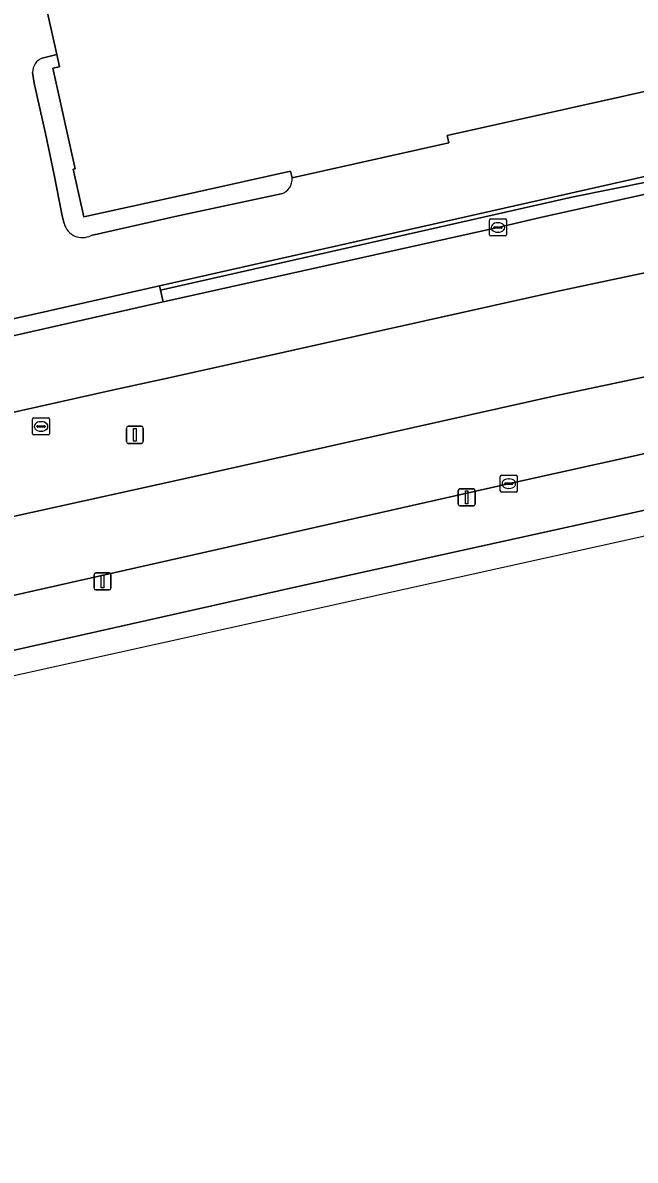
# Model space of a CAD drawing. Extents: x 160806 to 161707, y 383696 to 384148.
# Drawn here: x 161598.3 to 161634.3, y 383820.6 to 383887.5 of the extents above; entities that cross this region are included whole.
import ezdxf

# ---------------------------------------------------------------- set-up
doc = ezdxf.new("R2010")
doc.units = 0
for name, color, linetype in [('IMGEO_Grasland_overig', 7, 'Continuous'), ('IMGEO_Groenvoorziening', 7, 'Continuous'), ('IMGEO_Hek', 7, 'Continuous'), ('IMGEO_Kolk', 7, 'Continuous'), ('IMGEO_Lichtmast', 7, 'Continuous'), ('IMGEO_Pand', 7, 'Continuous'), ('IMGEO_Parkeervlak_open', 7, 'Continuous'), ('IMGEO_Rijbaan_lokaal_open', 7, 'Continuous'), ('IMGEO_Rioolput', 7, 'Continuous'), ('IMGEO_Spoorbaan_halfverhard', 7, 'Continuous'), ('IMGEO_Voetpad_open', 7, 'Continuous')]:
    doc.layers.add(name, color=color, linetype=linetype)

msp = doc.modelspace()

# ---------------------------------------------------------------- linework, layer by layer
at = {"layer": 'IMGEO_Grasland_overig'}
msp.add_lwpolyline([(161630.532, 383877.228), (161635.195, 383878.161), (161675.596, 383887.152), (161680.158, 383888.167), (161679.423, 383891.492), (161674.766, 383890.452), (161675.408, 383887.573), (161606.306, 383872.021), (161606.363, 383871.769)], close=True, dxfattribs=at)
at = {"layer": 'IMGEO_Groenvoorziening'}
for points in [[(161675.596, 383887.152), (161635.195, 383878.161), (161630.532, 383877.228), (161606.363, 383871.769), (161606.519, 383871.073), (161626.185, 383875.445), (161628.76, 383876.043), (161651.274, 383881.048), (161651.168, 383881.526), (161665.845, 383884.775), (161665.96, 383884.257), (161675.376, 383886.281)], [(161521.635, 383833.723), (161580.201, 383846.689), (161582.51, 383847.687), (161585.012, 383847.75), (161614.342, 383854.325), (161641.301, 383860.274), (161651.06, 383862.411), (161662.497, 383864.892), (161670.593, 383866.669), (161682.93, 383869.376), (161687.731, 383870.454), (161692.46, 383871.911), (161696.167, 383872.737), (161692.17, 383874.476), (161678.693, 383871.571), (161647.839, 383865.039), (161626.972, 383860.422), (161609.694, 383856.527), (161595.494, 383853.326)]]:
    msp.add_lwpolyline(points, dxfattribs=at)
at = {"layer": 'IMGEO_Hek'}
for points in [[(161679.423, 383891.492), (161674.766, 383890.452), (161675.408, 383887.573), (161592.484, 383868.91)], [(161468.352, 383821.972), (161470.021, 383822.345), (161472.634, 383822.879), (161475.023, 383823.371), (161479.934, 383824.467), (161509.272, 383830.942), (161514.217, 383832.035), (161521.635, 383833.723), (161580.201, 383846.689), (161582.51, 383847.687), (161585.012, 383847.75), (161614.342, 383854.325), (161641.301, 383860.274), (161651.06, 383862.411), (161662.497, 383864.892), (161670.593, 383866.669), (161682.93, 383869.376), (161687.731, 383870.454), (161692.46, 383871.911), (161696.167, 383872.737)]]:
    msp.add_lwpolyline(points, dxfattribs=at)
at = {"layer": 'IMGEO_Kolk'}
for p, q in [((161625.759, 383875.944), (161626.611, 383875.944)), ((161625.684, 383875.018), (161625.684, 383875.87)), ((161625.943, 383875.438), (161625.943, 383875.45)), ((161626.381, 383875.401), (161625.983, 383875.401)), ((161625.986, 383875.487), (161626.384, 383875.487)), ((161626.172, 383875.724), (161626.197, 383875.724)), ((161626.427, 383875.45), (161626.427, 383875.438)), ((161626.685, 383875.87), (161626.685, 383875.018)), ((161626.611, 383874.944), (161625.759, 383874.944)), ((161626.195, 383875.164), (161626.17, 383875.164)), ((161626.324, 383859.966), (161626.324, 383860.818)), ((161626.399, 383860.892), (161627.251, 383860.892)), ((161626.812, 383860.672), (161626.837, 383860.672)), ((161627.325, 383860.818), (161627.325, 383859.966)), ((161627.251, 383859.892), (161626.399, 383859.892)), ((161626.583, 383860.386), (161626.583, 383860.398)), ((161627.021, 383860.349), (161626.623, 383860.349)), ((161626.626, 383860.435), (161627.024, 383860.435)), ((161626.835, 383860.112), (161626.81, 383860.112)), ((161627.067, 383860.398), (161627.067, 383860.386))]:
    msp.add_line(p, q, dxfattribs=at)
for points in [[(161625.759, 383875.944), (161626.611, 383875.944)], [(161625.684, 383875.018), (161625.684, 383875.87)], [(161626.685, 383875.87), (161626.685, 383875.018)], [(161626.611, 383874.944), (161625.759, 383874.944)], [(161626.324, 383859.966), (161626.324, 383860.818)], [(161626.399, 383860.892), (161627.251, 383860.892)], [(161627.325, 383860.818), (161627.325, 383859.966)], [(161627.251, 383859.892), (161626.399, 383859.892)]]:
    msp.add_lwpolyline(points, dxfattribs=at)
for centre, radius, start, end in [((161625.761, 383875.868), 0.0765, 91.55205, 178.44795), ((161625.761, 383875.868), 0.0765, 91.55205, 178.44795), ((161626.609, 383875.868), 0.0765, 1.55205, 88.44795), ((161626.609, 383875.868), 0.0765, 1.55205, 88.44795), ((161625.983, 383875.447), 0.0403, 85.87752, 175.75265), ((161625.98, 383875.437), 0.0366, 178.93798, 274.71019), ((161626.384, 383875.444), 0.043, 264.86636, 352.45326), ((161626.388, 383875.449), 0.0386, 1.73085, 96.63898), ((161625.761, 383875.02), 0.0765, 181.55205, 268.44795), ((161625.761, 383875.02), 0.0765, 181.55205, 268.44795), ((161626.609, 383875.02), 0.0765, 271.55205, 358.44795), ((161626.609, 383875.02), 0.0765, 271.55205, 358.44795), ((161626.401, 383860.816), 0.0765, 91.55205, 178.44795), ((161626.401, 383860.816), 0.0765, 91.55205, 178.44795), ((161627.249, 383860.816), 0.0765, 1.55205, 88.44795), ((161627.249, 383860.816), 0.0765, 1.55205, 88.44795), ((161626.401, 383859.968), 0.0765, 181.55205, 268.44795), ((161626.401, 383859.968), 0.0765, 181.55205, 268.44795), ((161626.623, 383860.395), 0.0403, 85.87752, 175.75265), ((161626.62, 383860.385), 0.0366, 178.93798, 274.71019), ((161627.024, 383860.392), 0.043, 264.86636, 352.45326), ((161627.028, 383860.397), 0.0386, 1.73085, 96.63898), ((161627.249, 383859.968), 0.0765, 271.55205, 358.44795), ((161627.249, 383859.968), 0.0765, 271.55205, 358.44795)]:
    msp.add_arc(centre, radius, start, end, dxfattribs=at)
for centre, major_axis, ratio, start_param, end_param in [((161626.171, 383875.444), (-0.387, 0.002), 0.722429, 4.712389, 7.853982), ((161626.196, 383875.444), (-0.39, 0.002), 0.717154, 1.570796, 4.712389), ((161626.811, 383860.392), (-0.387, 0.002), 0.722429, 4.712389, 7.853982), ((161626.836, 383860.392), (-0.39, 0.002), 0.717154, 1.570796, 4.712389)]:
    msp.add_ellipse(centre, major_axis=major_axis, ratio=ratio, start_param=start_param, end_param=end_param, dxfattribs=at)
at = {"layer": 'IMGEO_Lichtmast'}
for p, q in [((161604.352, 383862.861), (161604.352, 383863.661)), ((161604.352, 383863.661), (161604.352, 383862.861)), ((161604.452, 383863.761), (161605.242, 383863.761)), ((161605.242, 383863.761), (161604.452, 383863.761)), ((161605.342, 383863.661), (161605.342, 383862.861)), ((161605.342, 383862.861), (161605.342, 383863.661)), ((161605.242, 383862.761), (161604.452, 383862.761)), ((161604.452, 383862.761), (161605.242, 383862.761)), ((161623.853, 383859.188), (161623.853, 383859.988)), ((161623.853, 383859.988), (161623.853, 383859.188)), ((161623.953, 383860.088), (161624.743, 383860.088)), ((161624.743, 383860.088), (161623.953, 383860.088)), ((161624.843, 383859.988), (161624.843, 383859.188)), ((161624.843, 383859.188), (161624.843, 383859.988)), ((161624.743, 383859.088), (161623.953, 383859.088)), ((161623.953, 383859.088), (161624.743, 383859.088)), ((161602.453, 383854.248), (161602.453, 383855.048)), ((161602.453, 383855.048), (161602.453, 383854.248)), ((161602.553, 383855.148), (161603.343, 383855.148)), ((161603.343, 383855.148), (161602.553, 383855.148)), ((161603.443, 383855.048), (161603.443, 383854.248)), ((161603.443, 383854.248), (161603.443, 383855.048)), ((161603.343, 383854.148), (161602.553, 383854.148)), ((161602.553, 383854.148), (161603.343, 383854.148))]:
    msp.add_line(p, q, dxfattribs=at)
for points in [[(161604.772, 383863.636), (161604.922, 383863.636), (161604.922, 383862.886), (161604.772, 383862.886), (161604.772, 383863.636)], [(161624.273, 383859.963), (161624.423, 383859.963), (161624.423, 383859.213), (161624.273, 383859.213), (161624.273, 383859.963)], [(161602.873, 383855.023), (161603.023, 383855.023), (161603.023, 383854.273), (161602.873, 383854.273), (161602.873, 383855.023)]]:
    msp.add_lwpolyline(points, dxfattribs=at)
for centre, start, end in [((161604.452, 383863.661), 90, 180), ((161604.452, 383863.661), 90, 180), ((161605.242, 383863.661), 0, 90), ((161605.242, 383863.661), 360, 90), ((161604.452, 383862.861), 180, 270), ((161604.452, 383862.861), 180, 270), ((161605.242, 383862.861), 270, 0), ((161605.242, 383862.861), 270, 0), ((161623.953, 383859.988), 90, 180), ((161623.953, 383859.988), 90, 180), ((161624.743, 383859.988), 0, 90), ((161624.743, 383859.988), 360, 90), ((161623.953, 383859.188), 180, 270), ((161623.953, 383859.188), 180, 270), ((161624.743, 383859.188), 270, 0), ((161624.743, 383859.188), 270, 0), ((161602.553, 383855.048), 90, 180), ((161602.553, 383855.048), 90, 180), ((161603.343, 383855.048), 0, 90), ((161603.343, 383855.048), 360, 90), ((161602.553, 383854.248), 180, 270), ((161602.553, 383854.248), 180, 270), ((161603.343, 383854.248), 270, 0), ((161603.343, 383854.248), 270, 0)]:
    msp.add_arc(centre, 0.1, start, end, dxfattribs=at)
at = {"layer": 'IMGEO_Pand'}
msp.add_lwpolyline([(161599.211, 383890.337), (161600.263, 383885.614), (161600.427, 383884.879), (161600.036, 383884.793), (161601.34, 383878.893), (161601.233, 383878.87), (161601.845, 383876.066), (161608.382, 383877.494), (161614.002, 383878.754), (161614.09, 383878.359), (161623.29, 383880.412), (161623.195, 383880.838), (161668.642, 383890.98)], dxfattribs=at)
at = {"layer": 'IMGEO_Parkeervlak_open'}
for points in [[(161651.442, 383876.303), (161652.29, 383876.485), (161651.274, 383881.048), (161628.76, 383876.043), (161626.185, 383875.445), (161606.519, 383871.073), (161591.712, 383867.718), (161592.392, 383864.683)], [(161591.531, 383863.209), (161603.52, 383865.895), (161606.493, 383866.529), (161606.594, 383866.552), (161629.63, 383871.673), (161651.442, 383876.303)], [(161678.693, 383871.571), (161678.868, 383871.878), (161678.822, 383872.229), (161677.981, 383876.124), (161676.579, 383875.892), (161672.537, 383874.994), (161667.473, 383873.86), (161660.853, 383872.411), (161654.242, 383870.901), (161647.339, 383869.306), (161629.555, 383865.552), (161607.736, 383860.676), (161592.972, 383857.432)], [(161595.494, 383853.326), (161609.694, 383856.527), (161626.972, 383860.422), (161647.839, 383865.039), (161678.693, 383871.571)]]:
    msp.add_lwpolyline(points, dxfattribs=at)
at = {"layer": 'IMGEO_Rijbaan_lokaal_open'}
for points in [[(161577.815, 383899.062), (161582.551, 383877.576), (161584.858, 383867.183), (161586.124, 383867.469), (161592.484, 383868.91), (161594.78, 383869.427), (161599.71, 383870.536), (161606.306, 383872.021), (161675.408, 383887.573)], [(161668.642, 383890.98), (161623.195, 383880.838), (161623.29, 383880.412), (161614.09, 383878.359)], [(161599.401, 383885.395), (161600.263, 383885.614), (161599.211, 383890.337), (161598.562, 383890.198)], [(161600.702, 383875.667), (161600.582, 383876.12), (161600.105, 383878.533), (161599.604, 383880.973), (161598.939, 383883.923), (161598.838, 383884.554)], [(161654.242, 383870.901), (161660.853, 383872.411), (161667.473, 383873.86), (161672.537, 383874.994), (161676.579, 383875.892), (161677.981, 383876.124), (161676.735, 383881.898), (161674.153, 383881.35), (161671.512, 383880.738), (161666.967, 383879.708), (161667.151, 383878.878), (161652.481, 383875.629), (161652.29, 383876.485), (161651.442, 383876.303), (161629.63, 383871.673), (161606.594, 383866.552), (161606.493, 383866.529), (161603.52, 383865.895), (161591.531, 383863.209), (161590.177, 383862.905)], [(161613.45, 383877.424), (161607.401, 383876.117), (161602.275, 383874.974)], [(161586.533, 383865.472), (161586.124, 383867.469), (161584.858, 383867.183), (161587.153, 383856.14), (161589.726, 383856.719), (161592.972, 383857.432), (161607.736, 383860.676), (161629.555, 383865.552), (161647.339, 383869.306), (161654.242, 383870.901)]]:
    msp.add_lwpolyline(points, dxfattribs=at)
for centre, radius, start, end in [((161599.745, 383884.556), 0.907, 112.27518, 180.12486), ((161613.194, 383878.285), 0.899, 286.52353, 4.69381), ((161601.763, 383875.943), 1.096, 194.59508, 297.85224)]:
    msp.add_arc(centre, radius, start, end, dxfattribs=at)
at = {"layer": 'IMGEO_Rioolput'}
for p, q in [((161598.838, 383863.329), (161598.838, 383864.181)), ((161598.913, 383864.255), (161599.765, 383864.255)), ((161599.326, 383864.035), (161599.351, 383864.035)), ((161599.839, 383864.181), (161599.839, 383863.329)), ((161599.765, 383863.255), (161598.913, 383863.255)), ((161599.097, 383863.749), (161599.097, 383863.761)), ((161599.535, 383863.712), (161599.137, 383863.712)), ((161599.14, 383863.798), (161599.538, 383863.798)), ((161599.349, 383863.475), (161599.324, 383863.475)), ((161599.581, 383863.761), (161599.581, 383863.749))]:
    msp.add_line(p, q, dxfattribs=at)
for points in [[(161598.838, 383863.329), (161598.838, 383864.181)], [(161598.913, 383864.255), (161599.765, 383864.255)], [(161599.839, 383864.181), (161599.839, 383863.329)], [(161599.765, 383863.255), (161598.913, 383863.255)]]:
    msp.add_lwpolyline(points, dxfattribs=at)
for centre, radius, start, end in [((161598.915, 383864.179), 0.0765, 91.55205, 178.44795), ((161598.915, 383864.179), 0.0765, 91.55205, 178.44795), ((161599.763, 383864.179), 0.0765, 1.55205, 88.44795), ((161599.763, 383864.179), 0.0765, 1.55205, 88.44795), ((161598.915, 383863.331), 0.0765, 181.55205, 268.44795), ((161598.915, 383863.331), 0.0765, 181.55205, 268.44795), ((161599.137, 383863.758), 0.0403, 85.87752, 175.75265), ((161599.134, 383863.748), 0.0366, 178.93798, 274.71019), ((161599.538, 383863.755), 0.043, 264.86636, 352.45326), ((161599.542, 383863.76), 0.0386, 1.73085, 96.63898), ((161599.763, 383863.331), 0.0765, 271.55205, 358.44795), ((161599.763, 383863.331), 0.0765, 271.55205, 358.44795)]:
    msp.add_arc(centre, radius, start, end, dxfattribs=at)
for centre, major_axis, ratio, start_param, end_param in [((161599.325, 383863.755), (-0.387, 0.002), 0.722429, 4.712389, 7.853982), ((161599.35, 383863.755), (-0.39, 0.002), 0.717154, 1.570796, 4.712389)]:
    msp.add_ellipse(centre, major_axis=major_axis, ratio=ratio, start_param=start_param, end_param=end_param, dxfattribs=at)
at = {"layer": 'IMGEO_Spoorbaan_halfverhard'}
msp.add_lwpolyline([(161469.119, 383820.647), (161634.815, 383857.326), (161692.966, 383869.711), (161692.928, 383869.885), (161693.041, 383869.91), (161693.023, 383869.99), (161692.62, 383870.112), (161688.454, 383869.869), (161670.738, 383866.006), (161670.61, 383866.592), (161670.593, 383866.669), (161662.497, 383864.892), (161651.06, 383862.411), (161641.301, 383860.274), (161614.342, 383854.325), (161585.012, 383847.75), (161582.51, 383847.687), (161580.201, 383846.689), (161521.635, 383833.723)], dxfattribs=at)
at = {"layer": 'IMGEO_Voetpad_open'}
for points in [[(161600.036, 383884.793), (161600.427, 383884.879), (161600.263, 383885.614), (161599.401, 383885.395)], [(161614.09, 383878.359), (161614.002, 383878.754), (161608.382, 383877.494), (161601.845, 383876.066), (161601.233, 383878.87), (161601.34, 383878.893), (161600.036, 383884.793)], [(161598.838, 383884.554), (161598.939, 383883.923), (161599.604, 383880.973), (161600.105, 383878.533), (161600.582, 383876.12), (161600.702, 383875.667)], [(161602.275, 383874.974), (161607.401, 383876.117), (161613.45, 383877.424)], [(161606.519, 383871.073), (161606.363, 383871.769), (161606.306, 383872.021), (161599.71, 383870.536), (161594.78, 383869.427), (161592.484, 383868.91), (161586.124, 383867.469), (161586.533, 383865.472)], [(161592.392, 383864.683), (161591.712, 383867.718), (161606.519, 383871.073)]]:
    msp.add_lwpolyline(points, dxfattribs=at)
for centre, radius, start, end in [((161599.745, 383884.556), 0.907, 112.27518, 180.12486), ((161613.194, 383878.285), 0.899, 286.52353, 4.69381), ((161601.763, 383875.943), 1.096, 194.59508, 297.85224)]:
    msp.add_arc(centre, radius, start, end, dxfattribs=at)

doc.saveas('drawing.dxf')
